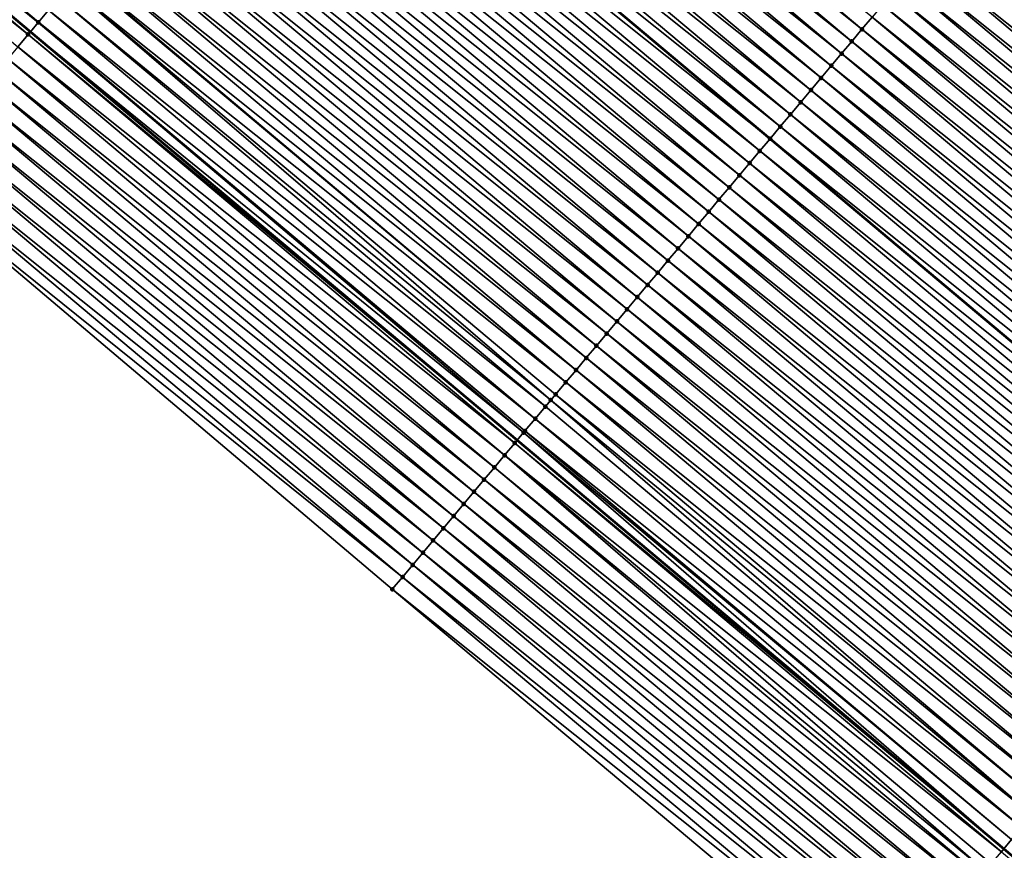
# Model space of a CAD drawing. Header units: feet. Extents: x 2007189 to 2022806, y 818621 to 837694.
# Tile 366 of 680: x 2015861 to 2015892, y 819848 to 819874. Entities that reach past the tile are written whole.
import ezdxf

# ---------------------------------------------------------------- set-up
doc = ezdxf.new("R2010")
doc.units = ezdxf.units.FT
doc.header["$MEASUREMENT"] = 0
for name, color, linetype, lineweight in [('EP_Travel Lane', 172, 'Continuous', 53), ('Road Shots', 141, 'Continuous', 100), ('Road X-Section', 40, 'Continuous', 13), ('STRIPING', 60, 'Continuous', 53)]:
    doc.layers.add(name, color=color, linetype=linetype, lineweight=lineweight)
doc.layers.add('I-77-MM17-21_SB-Surface-Border', color=7, linetype='Continuous')
doc.layers.add('I-77-MM17-21_SB-Surface-TIN', color=7, linetype='Continuous')

msp = doc.modelspace()

# ---------------------------------------------------------------- linework, layer by layer
at = {"layer": 'EP_Travel Lane'}
msp.add_polyline3d([(2015800.165099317, 819925.0043269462, 258.8524753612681), (2015815.482357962, 819912.1469753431, 259.1176857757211), (2015830.799563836, 819899.2896680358, 259.3884233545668), (2015846.116936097, 819886.4322210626, 259.6417567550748), (2015861.434210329, 819873.5748563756, 259.9053420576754), (2015876.75175892, 819860.7172613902, 260.1402323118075), (2015892.069391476, 819847.8595959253, 260.3663480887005), (2015907.386924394, 819835.0020140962, 260.602878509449), (2015922.704471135, 819822.1444206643, 260.8379663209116), (2015938.024497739, 819809.2861341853, 261.0694620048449), (2015953.344816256, 819796.4321475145, 261.3202908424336), (2015968.665317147, 819783.57800783, 261.5515924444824), (2015983.985707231, 819770.7239611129, 261.7947651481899), (2015999.306078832, 819757.8699299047, 262.0399094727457), (2016014.626060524, 819745.0162258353, 262.3268209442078), (2016029.946579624, 819732.1620708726, 262.5561737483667)], dxfattribs=at)
at = {"layer": 'I-77-MM17-21_SB-Surface-Border', "color": 3, "linetype": 'Continuous', "lineweight": -3}
msp.add_polyline3d([(2016029.865235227, 819732.0650542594, 262.5527761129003), (2016014.556799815, 819744.9336030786, 262.322982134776), (2015997.529194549, 819755.7494365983, 261.8989412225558), (2015982.966599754, 819769.508006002, 261.7257596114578), (2015966.527341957, 819781.0269436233, 261.4002659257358), (2015950.512199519, 819793.0521301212, 261.1147115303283), (2015934.53816178, 819805.1264654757, 260.8374607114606), (2015918.980778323, 819817.7036647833, 260.5992700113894), (2015903.779379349, 819830.7000656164, 260.3867325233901), (2015888.140646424, 819843.174462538, 260.1228080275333), (2015872.823051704, 819856.0320962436, 259.8927330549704), (2015857.55252333, 819868.9453029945, 259.6370129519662), (2015842.651357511, 819882.2992977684, 259.4203207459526), (2015827.433317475, 819895.2748608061, 259.1556216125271), (2015813.555729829, 819909.8493931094, 258.9968771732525), (2015798.68711123, 819923.2419134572, 258.76738464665)], dxfattribs=at)
at = {"layer": 'I-77-MM17-21_SB-Surface-TIN', "color": 128, "linetype": 'Continuous', "lineweight": -3}
for points in [[(2015861.679221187, 819873.8670375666, 259.9204889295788), (2015846.364789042, 819886.7276538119, 259.6499881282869), (2015846.116936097, 819886.4322210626, 259.6417567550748)], [(2015861.679221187, 819873.8670375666, 259.9204889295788), (2015861.681995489, 819873.8703460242, 259.9206623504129), (2015846.364789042, 819886.7276538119, 259.6499881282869)], [(2015861.681995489, 819873.8703460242, 259.9206623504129), (2015862.003343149, 819874.25340699, 259.9326156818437), (2015846.364789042, 819886.7276538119, 259.6499881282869)], [(2015887.605523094, 819873.652498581, 260.392494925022), (2015872.288046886, 819886.5100328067, 260.1500306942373), (2015871.966660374, 819886.1270044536, 260.1421405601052)], [(2015887.605523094, 819873.652498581, 260.392494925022), (2015887.926920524, 819874.0355177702, 260.3992434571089), (2015872.288046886, 819886.5100328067, 260.1500306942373)], [(2015861.360723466, 819873.4872215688, 259.9007990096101), (2015846.043429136, 819886.3446031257, 259.6393155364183), (2015845.722037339, 819885.9615792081, 259.6319780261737)], [(2015846.043429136, 819886.3446031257, 259.6393155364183), (2015861.434210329, 819873.5748563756, 259.9053420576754), (2015846.116936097, 819886.4322210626, 259.6417567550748)], [(2015861.360723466, 819873.4872215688, 259.9007990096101), (2015861.434210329, 819873.5748563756, 259.9053420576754), (2015846.043429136, 819886.3446031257, 259.6393155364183)], [(2015861.679221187, 819873.8670375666, 259.9204889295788), (2015846.116936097, 819886.4322210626, 259.6417567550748), (2015861.434210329, 819873.5748563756, 259.9053420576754)], [(2015861.039321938, 819873.1042058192, 259.8944791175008), (2015861.360723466, 819873.4872215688, 259.9007990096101), (2015845.722037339, 819885.9615792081, 259.6319780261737)], [(2015887.284127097, 819873.2694781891, 260.3855965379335), (2015871.966660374, 819886.1270044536, 260.1421405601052), (2015871.645276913, 819885.743973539, 260.133931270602)], [(2015887.284127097, 819873.2694781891, 260.3855965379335), (2015887.605523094, 819873.652498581, 260.392494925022), (2015871.966660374, 819886.1270044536, 260.1421405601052)], [(2015886.962744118, 819872.88644687, 260.3773367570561), (2015871.645276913, 819885.743973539, 260.133931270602), (2015871.323848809, 819885.360980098, 260.13039079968)], [(2015886.962744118, 819872.88644687, 260.3773367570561), (2015887.284127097, 819873.2694781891, 260.3855965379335), (2015871.645276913, 819885.743973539, 260.133931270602)], [(2015886.641349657, 819872.5034251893, 260.3702777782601), (2015871.323848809, 819885.360980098, 260.13039079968), (2015871.002429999, 819884.9779788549, 260.1258782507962)], [(2015886.641349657, 819872.5034251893, 260.3702777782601), (2015886.962744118, 819872.88644687, 260.3773367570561), (2015871.323848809, 819885.360980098, 260.13039079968)], [(2015886.319933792, 819872.1204214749, 260.365457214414), (2015871.002429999, 819884.9779788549, 260.1258782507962), (2015870.681026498, 819884.5949647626, 260.1197648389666)], [(2015886.319933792, 819872.1204214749, 260.365457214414), (2015886.641349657, 819872.5034251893, 260.3702777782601), (2015871.002429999, 819884.9779788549, 260.1258782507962)], [(2015885.998541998, 819871.7373975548, 260.3581192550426), (2015870.681026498, 819884.5949647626, 260.1197648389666), (2015870.359625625, 819884.2119484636, 260.1133764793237)], [(2015885.998541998, 819871.7373975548, 260.3581192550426), (2015886.319933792, 819872.1204214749, 260.365457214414), (2015870.681026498, 819884.5949647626, 260.1197648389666)], [(2015885.67715578, 819871.354368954, 260.3501981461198), (2015870.359625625, 819884.2119484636, 260.1133764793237), (2015870.038244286, 819883.828915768, 260.1049453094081)], [(2015885.67715578, 819871.354368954, 260.3501981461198), (2015885.998541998, 819871.7373975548, 260.3581192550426), (2015870.359625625, 819884.2119484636, 260.1133764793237)], [(2015885.355761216, 819870.9713473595, 260.3431499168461), (2015870.038244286, 819883.828915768, 260.1049453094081), (2015869.716846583, 819883.4458968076, 260.0982254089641)], [(2015885.355761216, 819870.9713473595, 260.3431499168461), (2015885.67715578, 819871.354368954, 260.3501981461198), (2015870.038244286, 819883.828915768, 260.1049453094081)], [(2015885.034386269, 819870.5883092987, 260.3340502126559), (2015869.716846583, 819883.4458968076, 260.0982254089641), (2015869.395451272, 819883.0628755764, 260.0912419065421)], [(2015885.034386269, 819870.5883092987, 260.3340502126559), (2015885.355761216, 819870.9713473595, 260.3431499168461), (2015869.716846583, 819883.4458968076, 260.0982254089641)], [(2015869.074059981, 819882.6798514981, 260.0838650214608), (2015884.713042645, 819870.2052446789, 260.3216609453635), (2015869.395451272, 819883.0628755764, 260.0912419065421)], [(2015885.034386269, 819870.5883092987, 260.3340502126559), (2015869.395451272, 819883.0628755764, 260.0912419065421), (2015884.713042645, 819870.2052446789, 260.3216609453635)], [(2015884.391649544, 819869.8222221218, 260.3144733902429), (2015869.074059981, 819882.6798514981, 260.0838650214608), (2015868.752631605, 819882.2968582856, 260.0803529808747)], [(2015884.391649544, 819869.8222221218, 260.3144733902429), (2015884.713042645, 819870.2052446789, 260.3216609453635), (2015869.074059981, 819882.6798514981, 260.0838650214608)], [(2015884.070219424, 819869.4392303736, 260.3111436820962), (2015868.752631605, 819882.2968582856, 260.0803529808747), (2015868.43122719, 819881.9138449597, 260.0743350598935)], [(2015884.070219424, 819869.4392303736, 260.3111436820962), (2015884.391649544, 819869.8222221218, 260.3144733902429), (2015868.752631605, 819882.2968582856, 260.0803529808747)], [(2015883.748813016, 819869.0562187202, 260.3053340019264), (2015868.43122719, 819881.9138449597, 260.0743350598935), (2015868.109843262, 819881.5308144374, 260.0661746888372)], [(2015883.748813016, 819869.0562187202, 260.3053340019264), (2015884.070219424, 819869.4392303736, 260.3111436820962), (2015868.43122719, 819881.9138449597, 260.0743350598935)], [(2015883.427421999, 819868.6731941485, 260.2979148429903), (2015868.109843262, 819881.5308144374, 260.0661746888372), (2015867.788468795, 819881.1477759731, 260.0570248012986)], [(2015883.427421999, 819868.6731941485, 260.2979148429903), (2015883.748813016, 819869.0562187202, 260.3053340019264), (2015868.109843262, 819881.5308144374, 260.0661746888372)], [(2015883.106023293, 819868.2901760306, 260.2912997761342), (2015867.788468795, 819881.1477759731, 260.0570248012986), (2015867.467066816, 819880.7647606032, 260.050752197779)], [(2015883.106023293, 819868.2901760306, 260.2912997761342), (2015883.427421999, 819868.6731941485, 260.2979148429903), (2015867.788468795, 819881.1477759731, 260.0570248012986)], [(2015882.784626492, 819867.9071563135, 260.2844854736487), (2015867.467066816, 819880.7647606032, 260.050752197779), (2015867.145659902, 819880.3817493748, 260.0449956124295)], [(2015882.784626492, 819867.9071563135, 260.2844854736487), (2015883.106023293, 819868.2901760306, 260.2912997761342), (2015867.467066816, 819880.7647606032, 260.050752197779)], [(2015882.463223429, 819867.524141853, 260.2783260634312), (2015867.145659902, 819880.3817493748, 260.0449956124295), (2015866.824280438, 819879.998715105, 260.0363683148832)], [(2015882.463223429, 819867.524141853, 260.2783260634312), (2015882.784626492, 819867.9071563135, 260.2844854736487), (2015867.145659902, 819880.3817493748, 260.0449956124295)], [(2015882.141841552, 819867.1411096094, 260.2699510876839), (2015866.824280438, 819879.998715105, 260.0363683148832), (2015866.502884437, 819879.6156947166, 260.0294704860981)], [(2015882.141841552, 819867.1411096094, 260.2699510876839), (2015882.463223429, 819867.524141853, 260.2783260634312), (2015866.824280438, 819879.998715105, 260.0363683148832)], [(2015881.820449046, 819866.758086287, 260.2626875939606), (2015866.502884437, 819879.6156947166, 260.0294704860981), (2015866.1814607, 819879.2326976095, 260.0254732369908)], [(2015881.820449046, 819866.758086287, 260.2626875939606), (2015882.141841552, 819867.1411096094, 260.2699510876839), (2015866.502884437, 819879.6156947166, 260.0294704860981)], [(2015881.499045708, 819866.375072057, 260.2565569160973), (2015866.1814607, 819879.2326976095, 260.0254732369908), (2015865.860059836, 819878.8496813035, 260.0190840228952)], [(2015881.499045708, 819866.375072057, 260.2565569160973), (2015881.820449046, 819866.758086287, 260.2626875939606), (2015866.1814607, 819879.2326976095, 260.0254732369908)], [(2015881.177636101, 819865.9920630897, 260.2510819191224), (2015865.860059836, 819878.8496813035, 260.0190840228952), (2015865.538665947, 819878.4666591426, 260.0119653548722)], [(2015881.177636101, 819865.9920630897, 260.2510819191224), (2015881.499045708, 819866.375072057, 260.2565569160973), (2015865.860059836, 819878.8496813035, 260.0190840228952)], [(2015907.422214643, 819866.1575256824, 260.7658964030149), (2015892.105079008, 819879.0147740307, 260.4878218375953), (2015891.783655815, 819878.631776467, 260.4837675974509)], [(2015880.856236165, 819865.6090460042, 260.2445954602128), (2015865.538665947, 819878.4666591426, 260.0119653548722), (2015865.21726399, 819878.0836437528, 260.0056903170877)], [(2015880.856236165, 819865.6090460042, 260.2445954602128), (2015881.177636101, 819865.9920630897, 260.2510819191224), (2015865.538665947, 819878.4666591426, 260.0119653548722)], [(2015907.100799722, 819865.7745211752, 260.7609772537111), (2015891.783655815, 819878.631776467, 260.4837675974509), (2015891.462207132, 819878.2488003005, 260.4823791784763)], [(2015907.100799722, 819865.7745211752, 260.7609772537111), (2015907.422214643, 819866.1575256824, 260.7658964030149), (2015891.783655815, 819878.631776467, 260.4837675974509)], [(2015906.641267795, 819865.227027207, 260.7587620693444), (2015891.462207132, 819878.2488003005, 260.4823791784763), (2015891.140807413, 819877.8657830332, 260.4758700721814)], [(2015906.641267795, 819865.227027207, 260.7587620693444), (2015906.779344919, 819865.3915501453, 260.7602290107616), (2015891.462207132, 819878.2488003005, 260.4823791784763)], [(2015906.779344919, 819865.3915501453, 260.7602290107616), (2015907.100799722, 819865.7745211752, 260.7609772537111), (2015891.462207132, 819878.2488003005, 260.4823791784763)], [(2015880.534834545, 819865.2260303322, 260.2382851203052), (2015865.21726399, 819878.0836437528, 260.0056903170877), (2015864.895855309, 819877.7006340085, 260.000118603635)], [(2015880.534834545, 819865.2260303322, 260.2382851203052), (2015880.856236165, 819865.6090460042, 260.2445954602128), (2015865.21726399, 819878.0836437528, 260.0056903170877)], [(2015906.457947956, 819865.0085305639, 260.7534317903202), (2015891.140807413, 819877.8657830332, 260.4758700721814), (2015890.819409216, 819877.4827644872, 260.469201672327)], [(2015906.457947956, 819865.0085305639, 260.7534317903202), (2015906.641267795, 819865.227027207, 260.7587620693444), (2015891.140807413, 819877.8657830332, 260.4758700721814)], [(2015880.213439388, 819864.8430092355, 260.2312989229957), (2015864.895855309, 819877.7006340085, 260.000118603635), (2015864.574462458, 819877.3176109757, 259.992891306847)], [(2015880.213439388, 819864.8430092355, 260.2312989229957), (2015880.534834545, 819865.2260303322, 260.2382851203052), (2015864.895855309, 819877.7006340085, 260.000118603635)], [(2015906.136569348, 819864.6254955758, 260.7447150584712), (2015890.819409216, 819877.4827644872, 260.469201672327), (2015890.498035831, 819877.0997251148, 260.4599385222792)], [(2015906.136569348, 819864.6254955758, 260.7447150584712), (2015906.457947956, 819865.0085305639, 260.7534317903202), (2015890.819409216, 819877.4827644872, 260.469201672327)], [(2015879.892045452, 819864.4599871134, 260.2241849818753), (2015864.574462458, 819877.3176109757, 259.992891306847), (2015864.253071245, 819876.9345865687, 259.9854928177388)], [(2015879.892045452, 819864.4599871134, 260.2241849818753), (2015880.213439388, 819864.8430092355, 260.2312989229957), (2015864.574462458, 819877.3176109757, 259.992891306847)], [(2015879.570643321, 819864.0769718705, 260.2179281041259), (2015864.253071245, 819876.9345865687, 259.9854928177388), (2015863.931683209, 819876.5515594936, 259.9777619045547)], [(2015879.570643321, 819864.0769718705, 260.2179281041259), (2015879.892045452, 819864.4599871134, 260.2241849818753), (2015864.253071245, 819876.9345865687, 259.9854928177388)], [(2015905.815197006, 819864.2424553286, 260.7353431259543), (2015890.498035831, 819877.0997251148, 260.4599385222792), (2015890.176632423, 819876.716710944, 260.4538152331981)], [(2015905.815197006, 819864.2424553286, 260.7353431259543), (2015906.136569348, 819864.6254955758, 260.7447150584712), (2015890.498035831, 819877.0997251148, 260.4599385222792)], [(2015879.249246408, 819863.6939522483, 260.2111256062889), (2015863.931683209, 819876.5515594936, 259.9777619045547), (2015863.610281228, 819876.1685441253, 259.9714895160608)], [(2015879.249246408, 819863.6939522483, 260.2111256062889), (2015879.570643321, 819864.0769718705, 260.2179281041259), (2015863.931683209, 819876.5515594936, 259.9777619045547)], [(2015905.493825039, 819863.8594147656, 260.7259318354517), (2015890.176632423, 819876.716710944, 260.4538152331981), (2015889.855218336, 819876.3337057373, 260.4488087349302)], [(2015905.493825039, 819863.8594147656, 260.7259318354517), (2015905.815197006, 819864.2424553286, 260.7353431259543), (2015890.176632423, 819876.716710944, 260.4538152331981)], [(2015905.172431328, 819863.476392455, 260.7187946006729), (2015889.855218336, 819876.3337057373, 260.4488087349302), (2015889.533831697, 819875.9506774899, 260.4409316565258)], [(2015905.172431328, 819863.476392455, 260.7187946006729), (2015905.493825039, 819863.8594147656, 260.7259318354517), (2015889.855218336, 819876.3337057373, 260.4488087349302)], [(2015878.927859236, 819863.310924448, 260.203304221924), (2015863.610281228, 819876.1685441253, 259.9714895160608), (2015863.288890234, 819875.7855195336, 259.9640679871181)], [(2015878.927859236, 819863.310924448, 260.203304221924), (2015879.249246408, 819863.6939522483, 260.2111256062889), (2015863.610281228, 819876.1685441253, 259.9714895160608)], [(2015904.851046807, 819863.0933624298, 260.7106962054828), (2015889.533831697, 819875.9506774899, 260.4409316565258), (2015889.21244864, 819875.5676462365, 260.4326800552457)], [(2015904.851046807, 819863.0933624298, 260.7106962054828), (2015905.172431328, 819863.476392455, 260.7187946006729), (2015889.533831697, 819875.9506774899, 260.4409316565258)], [(2015878.606465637, 819862.9279020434, 260.1961550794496), (2015863.288890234, 819875.7855195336, 259.9640679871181), (2015862.989813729, 819875.4291075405, 259.95813149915)], [(2015878.606465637, 819862.9279020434, 260.1961550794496), (2015878.927859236, 819863.310924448, 260.203304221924), (2015863.288890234, 819875.7855195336, 259.9640679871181)], [(2015878.285064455, 819862.5448860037, 260.1897989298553), (2015862.96748988, 819875.4025027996, 259.957625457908), (2015862.646101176, 819875.0194762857, 259.9499644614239)], [(2015878.285064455, 819862.5448860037, 260.1897989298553), (2015862.989813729, 819875.4291075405, 259.95813149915), (2015862.96748988, 819875.4025027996, 259.957625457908)], [(2015878.285064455, 819862.5448860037, 260.1897989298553), (2015878.606465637, 819862.9279020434, 260.1961550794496), (2015862.989813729, 819875.4291075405, 259.95813149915)], [(2015904.529669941, 819862.7103259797, 260.7017973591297), (2015889.21244864, 819875.5676462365, 260.4326800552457), (2015888.891058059, 819875.1846212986, 260.4252152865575)], [(2015904.529669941, 819862.7103259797, 260.7017973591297), (2015904.851046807, 819863.0933624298, 260.7106962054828), (2015889.21244864, 819875.5676462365, 260.4326800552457)], [(2015877.812336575, 819861.9815362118, 260.1806217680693), (2015862.646101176, 819875.0194762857, 259.9499644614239), (2015862.324720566, 819874.636442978, 259.9414570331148)], [(2015877.812336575, 819861.9815362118, 260.1806217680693), (2015877.963667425, 819862.16186648, 260.1830086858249), (2015862.646101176, 819875.0194762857, 259.9499644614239)], [(2015877.963667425, 819862.16186648, 260.1830086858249), (2015878.285064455, 819862.5448860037, 260.1897989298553), (2015862.646101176, 819875.0194762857, 259.9499644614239)], [(2015904.208299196, 819862.3272843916, 260.6922583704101), (2015888.891058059, 819875.1846212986, 260.4252152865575), (2015888.569679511, 819874.8015862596, 260.4164920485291)], [(2015904.208299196, 819862.3272843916, 260.6922583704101), (2015904.529669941, 819862.7103259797, 260.7017973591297), (2015888.891058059, 819875.1846212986, 260.4252152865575)], [(2015903.886930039, 819861.9442414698, 260.6825531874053), (2015888.569679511, 819874.8015862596, 260.4164920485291), (2015888.248297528, 819874.4185541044, 260.4081280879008)], [(2015903.886930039, 819861.9442414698, 260.6825531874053), (2015904.208299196, 819862.3272843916, 260.6922583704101), (2015888.569679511, 819874.8015862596, 260.4164920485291)], [(2015877.642279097, 819861.7788396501, 260.1753082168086), (2015862.324720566, 819874.636442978, 259.9414570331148), (2015862.003343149, 819874.25340699, 259.9326156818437)], [(2015877.642279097, 819861.7788396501, 260.1753082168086), (2015877.812336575, 819861.9815362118, 260.1806217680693), (2015862.324720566, 819874.636442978, 259.9414570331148)], [(2015903.565571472, 819861.5611896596, 260.6717406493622), (2015888.248297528, 819874.4185541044, 260.4081280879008), (2015887.926920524, 819874.0355177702, 260.3992434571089)], [(2015903.565571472, 819861.5611896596, 260.6717406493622), (2015903.886930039, 819861.9442414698, 260.6825531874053), (2015888.248297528, 819874.4185541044, 260.4081280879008)], [(2015877.320899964, 819861.3958051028, 260.166646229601), (2015862.003343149, 819874.25340699, 259.9326156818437), (2015861.681995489, 819873.8703460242, 259.9206623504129)], [(2015877.320899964, 819861.3958051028, 260.166646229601), (2015877.642279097, 819861.7788396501, 260.1753082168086), (2015862.003343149, 819874.25340699, 259.9326156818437)], [(2015876.955784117, 819860.9605962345, 260.1543912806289), (2015861.679221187, 819873.8670375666, 259.9204889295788), (2015861.434210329, 819873.5748563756, 259.9053420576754)], [(2015876.999526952, 819861.0127654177, 260.1573441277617), (2015861.681995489, 819873.8703460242, 259.9206623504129), (2015861.679221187, 819873.8670375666, 259.9204889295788)], [(2015876.955784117, 819860.9605962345, 260.1543912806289), (2015876.999526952, 819861.0127654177, 260.1573441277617), (2015861.679221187, 819873.8670375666, 259.9204889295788)], [(2015876.999526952, 819861.0127654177, 260.1573441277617), (2015877.320899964, 819861.3958051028, 260.166646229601), (2015861.681995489, 819873.8703460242, 259.9206623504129)], [(2015903.244193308, 819861.1781542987, 260.6629774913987), (2015887.926920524, 819874.0355177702, 260.3992434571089), (2015887.605523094, 819873.652498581, 260.392494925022)], [(2015903.244193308, 819861.1781542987, 260.6629774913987), (2015903.565571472, 819861.5611896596, 260.6717406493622), (2015887.926920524, 819874.0355177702, 260.3992434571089)], [(2015876.678277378, 819860.6296221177, 260.1351328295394), (2015861.360723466, 819873.4872215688, 259.9007990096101), (2015861.039321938, 819873.1042058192, 259.8944791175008)], [(2015861.360723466, 819873.4872215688, 259.9007990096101), (2015876.75175892, 819860.7172613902, 260.1402323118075), (2015861.434210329, 819873.5748563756, 259.9053420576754)], [(2015876.678277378, 819860.6296221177, 260.1351328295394), (2015876.75175892, 819860.7172613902, 260.1402323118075), (2015861.360723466, 819873.4872215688, 259.9007990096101)], [(2015876.955784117, 819860.9605962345, 260.1543912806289), (2015861.434210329, 819873.5748563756, 259.9053420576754), (2015876.75175892, 819860.7172613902, 260.1402323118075)], [(2015902.922814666, 819860.7951193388, 260.6542642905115), (2015887.605523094, 819873.652498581, 260.392494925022), (2015887.284127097, 819873.2694781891, 260.3855965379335)], [(2015902.922814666, 819860.7951193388, 260.6542642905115), (2015903.244193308, 819861.1781542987, 260.6629774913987), (2015887.605523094, 819873.652498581, 260.392494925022)], [(2015902.601452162, 819860.4120708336, 260.6438634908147), (2015887.284127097, 819873.2694781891, 260.3855965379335), (2015886.962744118, 819872.88644687, 260.3773367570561)], [(2015902.601452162, 819860.4120708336, 260.6438634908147), (2015902.922814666, 819860.7951193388, 260.6542642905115), (2015887.284127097, 819873.2694781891, 260.3855965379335)], [(2015876.356832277, 819860.2466429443, 260.1333697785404), (2015861.039321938, 819873.1042058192, 259.8944791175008), (2015860.718062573, 819872.7210707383, 259.8732919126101)], [(2015876.356832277, 819860.2466429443, 260.1333697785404), (2015876.678277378, 819860.6296221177, 260.1351328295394), (2015861.039321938, 819873.1042058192, 259.8944791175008)], [(2015902.280100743, 819860.0290130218, 260.6323032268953), (2015886.962744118, 819872.88644687, 260.3773367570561), (2015886.641349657, 819872.5034251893, 260.3702777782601)], [(2015902.280100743, 819860.0290130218, 260.6323032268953), (2015902.601452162, 819860.4120708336, 260.6438634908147), (2015886.962744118, 819872.88644687, 260.3773367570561)], [(2015876.035599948, 819859.8634851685, 260.1093549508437), (2015860.718062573, 819872.7210707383, 259.8732919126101), (2015860.396843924, 819872.3379014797, 259.8478465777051)], [(2015876.035599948, 819859.8634851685, 260.1093549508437), (2015876.356832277, 819860.2466429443, 260.1333697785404), (2015860.718062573, 819872.7210707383, 259.8732919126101)], [(2015875.714371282, 819859.4803243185, 260.0849571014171), (2015860.396843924, 819872.3379014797, 259.8478465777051), (2015860.07563481, 819871.954724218, 259.8214041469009)], [(2015875.714371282, 819859.4803243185, 260.0849571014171), (2015876.035599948, 819859.8634851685, 260.1093549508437), (2015860.396843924, 819872.3379014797, 259.8478465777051)], [(2015901.958718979, 819859.6459806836, 260.6239166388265), (2015886.641349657, 819872.5034251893, 260.3702777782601), (2015886.319933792, 819872.1204214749, 260.365457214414)], [(2015901.958718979, 819859.6459806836, 260.6239166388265), (2015902.280100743, 819860.0290130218, 260.6323032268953), (2015886.641349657, 819872.5034251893, 260.3702777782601)], [(2015875.393141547, 819859.097164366, 260.0606710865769), (2015860.07563481, 819871.954724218, 259.8214041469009), (2015859.754431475, 819871.5715421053, 259.7943573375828)], [(2015875.393141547, 819859.097164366, 260.0606710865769), (2015875.714371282, 819859.4803243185, 260.0849571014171), (2015860.07563481, 819871.954724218, 259.8214041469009)], [(2015901.637322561, 819859.2629606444, 260.6170624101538), (2015886.319933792, 819872.1204214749, 260.365457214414), (2015885.998541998, 819871.7373975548, 260.3581192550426)], [(2015901.637322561, 819859.2629606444, 260.6170624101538), (2015901.958718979, 819859.6459806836, 260.6239166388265), (2015886.319933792, 819872.1204214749, 260.365457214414)], [(2015901.315945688, 819858.8799242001, 260.6081642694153), (2015885.998541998, 819871.7373975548, 260.3581192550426), (2015885.67715578, 819871.354368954, 260.3501981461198)], [(2015901.315945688, 819858.8799242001, 260.6081642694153), (2015901.637322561, 819859.2629606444, 260.6170624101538), (2015885.998541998, 819871.7373975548, 260.3581192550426)], [(2015875.071902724, 819858.7140120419, 260.0373354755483), (2015859.754431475, 819871.5715421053, 259.7943573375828), (2015859.433217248, 819871.1883691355, 259.7684496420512)], [(2015875.071902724, 819858.7140120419, 260.0373354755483), (2015875.393141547, 819859.097164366, 260.0606710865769), (2015859.754431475, 819871.5715421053, 259.7943573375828)], [(2015900.99456233, 819858.4968931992, 260.5999443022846), (2015885.67715578, 819871.354368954, 260.3501981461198), (2015885.355761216, 819870.9713473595, 260.3431499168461)], [(2015900.99456233, 819858.4968931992, 260.5999443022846), (2015901.315945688, 819858.8799242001, 260.6081642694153), (2015885.67715578, 819871.354368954, 260.3501981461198)], [(2015874.750668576, 819858.3308557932, 260.013510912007), (2015859.433217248, 819871.1883691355, 259.7684496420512), (2015859.111974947, 819870.805219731, 259.7454778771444)], [(2015874.750668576, 819858.3308557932, 260.013510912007), (2015875.071902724, 819858.7140120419, 260.0373354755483), (2015859.433217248, 819871.1883691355, 259.7684496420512)], [(2015900.673210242, 819858.1138359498, 260.5884540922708), (2015885.355761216, 819870.9713473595, 260.3431499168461), (2015885.034386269, 819870.5883092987, 260.3340502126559)], [(2015900.673210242, 819858.1138359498, 260.5884540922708), (2015900.99456233, 819858.4968931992, 260.5999443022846), (2015885.355761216, 819870.9713473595, 260.3431499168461)], [(2015874.429415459, 819857.9477154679, 259.9916701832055), (2015859.111974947, 819870.805219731, 259.7454778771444), (2015858.790725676, 819870.4220761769, 259.7232350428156)], [(2015874.429415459, 819857.9477154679, 259.9916701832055), (2015874.750668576, 819858.3308557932, 260.013510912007), (2015859.111974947, 819870.805219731, 259.7454778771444)], [(2015874.108152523, 819857.5645833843, 259.9708563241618), (2015858.790725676, 819870.4220761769, 259.7232350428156), (2015858.469474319, 819870.0389343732, 259.7012102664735)], [(2015874.108152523, 819857.5645833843, 259.9708563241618), (2015874.429415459, 819857.9477154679, 259.9916701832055), (2015858.790725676, 819870.4220761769, 259.7232350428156)], [(2015900.351834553, 819857.7307985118, 260.5794321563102), (2015885.034386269, 819870.5883092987, 260.3340502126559), (2015884.713042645, 819870.2052446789, 260.3216609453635)], [(2015900.351834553, 819857.7307985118, 260.5794321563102), (2015900.673210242, 819858.1138359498, 260.5884540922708), (2015885.034386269, 819870.5883092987, 260.3340502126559)], [(2015884.391649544, 819869.8222221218, 260.3144733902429), (2015900.030475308, 819857.3477470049, 260.568676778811), (2015884.713042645, 819870.2052446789, 260.3216609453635)], [(2015900.351834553, 819857.7307985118, 260.5794321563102), (2015884.713042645, 819870.2052446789, 260.3216609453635), (2015900.030475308, 819857.3477470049, 260.568676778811)], [(2015873.786873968, 819857.1814644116, 259.9516758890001), (2015858.469474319, 819870.0389343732, 259.7012102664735), (2015858.148217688, 819869.6557969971, 259.6797371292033)], [(2015873.786873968, 819857.1814644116, 259.9516758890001), (2015874.108152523, 819857.5645833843, 259.9708563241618), (2015858.469474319, 819870.0389343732, 259.7012102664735)], [(2015899.709118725, 819856.9646937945, 260.5576703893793), (2015884.391649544, 819869.8222221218, 260.3144733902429), (2015884.070219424, 819869.4392303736, 260.3111436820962)], [(2015899.709118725, 819856.9646937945, 260.5576703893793), (2015900.030475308, 819857.3477470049, 260.568676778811), (2015884.391649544, 819869.8222221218, 260.3144733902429)], [(2015873.465599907, 819856.7983416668, 259.9320255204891), (2015858.148217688, 819869.6557969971, 259.6797371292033), (2015857.826972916, 819869.2726496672, 259.6570238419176)], [(2015873.465599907, 819856.7983416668, 259.9320255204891), (2015873.786873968, 819857.1814644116, 259.9516758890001), (2015858.148217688, 819869.6557969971, 259.6797371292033)], [(2015899.38770413, 819856.581689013, 260.5527170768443), (2015884.070219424, 819869.4392303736, 260.3111436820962), (2015883.748813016, 819869.0562187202, 260.3053340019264)], [(2015899.38770413, 819856.581689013, 260.5527170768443), (2015899.709118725, 819856.9646937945, 260.5576703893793), (2015884.070219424, 819869.4392303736, 260.3111436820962)], [(2015873.144310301, 819856.4152319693, 259.914000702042), (2015857.826972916, 819869.2726496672, 259.6570238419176), (2015857.55252333, 819868.9453029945, 259.6370129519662)], [(2015873.144310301, 819856.4152319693, 259.914000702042), (2015873.465599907, 819856.7983416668, 259.9320255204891), (2015857.826972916, 819869.2726496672, 259.6570238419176)], [(2015872.823051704, 819856.0320962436, 259.8927330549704), (2015873.144310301, 819856.4152319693, 259.914000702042), (2015857.55252333, 819868.9453029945, 259.6370129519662)], [(2015899.066322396, 819856.1986566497, 260.5443273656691), (2015883.748813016, 819869.0562187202, 260.3053340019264), (2015883.427421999, 819868.6731941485, 260.2979148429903)], [(2015899.066322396, 819856.1986566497, 260.5443273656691), (2015899.38770413, 819856.581689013, 260.5527170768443), (2015883.748813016, 819869.0562187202, 260.3053340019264)], [(2015898.744941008, 819855.815623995, 260.5359013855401), (2015883.427421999, 819868.6731941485, 260.2979148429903), (2015883.106023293, 819868.2901760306, 260.2912997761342)], [(2015898.744941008, 819855.815623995, 260.5359013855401), (2015899.066322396, 819856.1986566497, 260.5443273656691), (2015883.427421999, 819868.6731941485, 260.2979148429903)], [(2015898.423561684, 819855.4325896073, 260.5272594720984), (2015883.106023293, 819868.2901760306, 260.2912997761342), (2015882.784626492, 819867.9071563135, 260.2844854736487)], [(2015898.423561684, 819855.4325896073, 260.5272594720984), (2015898.744941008, 819855.815623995, 260.5359013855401), (2015883.106023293, 819868.2901760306, 260.2912997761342)], [(2015898.102178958, 819855.0495580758, 260.5189734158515), (2015882.784626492, 819867.9071563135, 260.2844854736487), (2015882.463223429, 819867.524141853, 260.2783260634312)], [(2015898.102178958, 819855.0495580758, 260.5189734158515), (2015898.423561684, 819855.4325896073, 260.5272594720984), (2015882.784626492, 819867.9071563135, 260.2844854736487)], [(2015897.780786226, 819854.6665349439, 260.5117338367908), (2015882.463223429, 819867.524141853, 260.2783260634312), (2015882.141841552, 819867.1411096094, 260.2699510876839)], [(2015897.780786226, 819854.6665349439, 260.5117338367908), (2015898.102178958, 819855.0495580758, 260.5189734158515), (2015882.463223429, 819867.524141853, 260.2783260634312)], [(2015897.45940363, 819854.2835033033, 260.5034341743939), (2015882.141841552, 819867.1411096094, 260.2699510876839), (2015881.820449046, 819866.758086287, 260.2626875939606)], [(2015897.45940363, 819854.2835033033, 260.5034341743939), (2015897.780786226, 819854.6665349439, 260.5117338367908), (2015882.141841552, 819867.1411096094, 260.2699510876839)], [(2015897.138019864, 819853.9004726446, 260.4952568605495), (2015881.820449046, 819866.758086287, 260.2626875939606), (2015881.499045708, 819866.375072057, 260.2565569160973)], [(2015897.138019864, 819853.9004726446, 260.4952568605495), (2015897.45940363, 819854.2835033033, 260.5034341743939), (2015881.820449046, 819866.758086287, 260.2626875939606)], [(2015896.81661879, 819853.5174565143, 260.4888896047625), (2015881.499045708, 819866.375072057, 260.2565569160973), (2015881.177636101, 819865.9920630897, 260.2510819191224)], [(2015896.81661879, 819853.5174565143, 260.4888896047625), (2015897.138019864, 819853.9004726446, 260.4952568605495), (2015881.499045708, 819866.375072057, 260.2565569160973)], [(2015896.495225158, 819853.1344341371, 260.481744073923), (2015881.177636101, 819865.9920630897, 260.2510819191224), (2015880.856236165, 819865.6090460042, 260.2445954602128)], [(2015896.495225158, 819853.1344341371, 260.481744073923), (2015896.81661879, 819853.5174565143, 260.4888896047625), (2015881.177636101, 819865.9920630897, 260.2510819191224)], [(2015896.173851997, 819852.7513945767, 260.4724577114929), (2015880.856236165, 819865.6090460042, 260.2445954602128), (2015880.534834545, 819865.2260303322, 260.2382851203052)], [(2015896.173851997, 819852.7513945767, 260.4724577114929), (2015896.495225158, 819853.1344341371, 260.481744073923), (2015880.856236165, 819865.6090460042, 260.2445954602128)], [(2015895.85245162, 819852.368377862, 260.4660176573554), (2015880.534834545, 819865.2260303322, 260.2382851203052), (2015880.213439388, 819864.8430092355, 260.2312989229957)], [(2015895.85245162, 819852.368377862, 260.4660176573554), (2015896.173851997, 819852.7513945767, 260.4724577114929), (2015880.534834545, 819865.2260303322, 260.2382851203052)], [(2015895.531064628, 819851.9853499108, 260.458177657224), (2015880.213439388, 819864.8430092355, 260.2312989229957), (2015879.892045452, 819864.4599871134, 260.2241849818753)], [(2015895.531064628, 819851.9853499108, 260.458177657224), (2015895.85245162, 819852.368377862, 260.4660176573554), (2015880.213439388, 819864.8430092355, 260.2312989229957)], [(2015895.209686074, 819851.6023148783, 260.4494553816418), (2015879.892045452, 819864.4599871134, 260.2241849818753), (2015879.570643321, 819864.0769718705, 260.2179281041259)], [(2015895.209686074, 819851.6023148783, 260.4494553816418), (2015895.531064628, 819851.9853499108, 260.458177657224), (2015879.892045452, 819864.4599871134, 260.2241849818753)], [(2015894.888307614, 819851.2192797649, 260.4407230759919), (2015879.570643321, 819864.0769718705, 260.2179281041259), (2015879.249246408, 819863.6939522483, 260.2111256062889)], [(2015894.888307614, 819851.2192797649, 260.4407230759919), (2015895.209686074, 819851.6023148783, 260.4494553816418), (2015879.570643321, 819864.0769718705, 260.2179281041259)], [(2015894.566913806, 819850.8362575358, 260.4335959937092), (2015879.249246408, 819863.6939522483, 260.2111256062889), (2015878.927859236, 819863.310924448, 260.203304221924)], [(2015894.566913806, 819850.8362575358, 260.4335959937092), (2015894.888307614, 819851.2192797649, 260.4407230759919), (2015879.249246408, 819863.6939522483, 260.2111256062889)], [(2015894.245521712, 819850.4532338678, 260.426289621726), (2015878.927859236, 819863.310924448, 260.203304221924), (2015878.606465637, 819862.9279020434, 260.1961550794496)], [(2015894.245521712, 819850.4532338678, 260.426289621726), (2015894.566913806, 819850.8362575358, 260.4335959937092), (2015878.927859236, 819863.310924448, 260.203304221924)], [(2015893.92412571, 819850.0702134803, 260.4193919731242), (2015878.606465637, 819862.9279020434, 260.1961550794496), (2015878.285064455, 819862.5448860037, 260.1897989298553)], [(2015893.92412571, 819850.0702134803, 260.4193919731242), (2015894.245521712, 819850.4532338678, 260.426289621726), (2015878.606465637, 819862.9279020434, 260.1961550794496)], [(2015893.602733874, 819849.6871895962, 260.4120587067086), (2015878.285064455, 819862.5448860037, 260.1897989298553), (2015877.963667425, 819862.16186648, 260.1830086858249)], [(2015893.602733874, 819849.6871895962, 260.4120587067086), (2015893.92412571, 819850.0702134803, 260.4193919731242), (2015878.285064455, 819862.5448860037, 260.1897989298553)], [(2015893.281345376, 819849.3041629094, 260.4043762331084), (2015877.963667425, 819862.16186648, 260.1830086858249), (2015877.812336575, 819861.9815362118, 260.1806217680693)], [(2015893.281345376, 819849.3041629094, 260.4043762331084), (2015893.602733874, 819849.6871895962, 260.4120587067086), (2015877.963667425, 819862.16186648, 260.1830086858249)], [(2015892.959966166, 819848.9211284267, 260.3957224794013), (2015877.642279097, 819861.7788396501, 260.1753082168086), (2015877.320899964, 819861.3958051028, 260.166646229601)], [(2015892.959966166, 819848.9211284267, 260.3957224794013), (2015877.812336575, 819861.9815362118, 260.1806217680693), (2015877.642279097, 819861.7788396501, 260.1753082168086)], [(2015892.959966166, 819848.9211284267, 260.3957224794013), (2015893.281345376, 819849.3041629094, 260.4043762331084), (2015877.812336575, 819861.9815362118, 260.1806217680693)], [(2015892.638594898, 819848.5380872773, 260.3862381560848), (2015877.320899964, 819861.3958051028, 260.166646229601), (2015876.999526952, 819861.0127654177, 260.1573441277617)], [(2015892.638594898, 819848.5380872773, 260.3862381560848), (2015892.959966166, 819848.9211284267, 260.3957224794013), (2015877.320899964, 819861.3958051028, 260.166646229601)], [(2015876.955784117, 819860.9605962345, 260.1543912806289), (2015876.75175892, 819860.7172613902, 260.1402323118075), (2015892.069391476, 819847.8595959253, 260.3663480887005)], [(2015892.31720445, 819848.1550622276, 260.3787596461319), (2015876.999526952, 819861.0127654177, 260.1573441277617), (2015876.955784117, 819860.9605962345, 260.1543912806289)], [(2015892.31720445, 819848.1550622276, 260.3787596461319), (2015876.955784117, 819860.9605962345, 260.1543912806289), (2015892.069391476, 819847.8595959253, 260.3663480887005)], [(2015892.31720445, 819848.1550622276, 260.3787596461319), (2015892.638594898, 819848.5380872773, 260.3862381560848), (2015876.999526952, 819861.0127654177, 260.1573441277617)], [(2015891.99589637, 819847.7719680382, 260.3626671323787), (2015876.678277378, 819860.6296221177, 260.1351328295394), (2015876.356832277, 819860.2466429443, 260.1333697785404)], [(2015876.678277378, 819860.6296221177, 260.1351328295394), (2015892.069391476, 819847.8595959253, 260.3663480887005), (2015876.75175892, 819860.7172613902, 260.1402323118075)], [(2015891.99589637, 819847.7719680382, 260.3626671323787), (2015892.069391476, 819847.8595959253, 260.3663480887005), (2015876.678277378, 819860.6296221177, 260.1351328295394)], [(2015891.486362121, 819847.1647335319, 260.3516136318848), (2015876.356832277, 819860.2466429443, 260.1333697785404), (2015876.035599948, 819859.8634851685, 260.1093549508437)], [(2015891.486362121, 819847.1647335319, 260.3516136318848), (2015891.67442752, 819847.3890087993, 260.3633879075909), (2015876.356832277, 819860.2466429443, 260.1333697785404)], [(2015891.67442752, 819847.3890087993, 260.3633879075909), (2015891.99589637, 819847.7719680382, 260.3626671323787), (2015876.356832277, 819860.2466429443, 260.1333697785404)], [(2015891.353192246, 819847.0058534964, 260.3396813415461), (2015876.035599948, 819859.8634851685, 260.1093549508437), (2015875.714371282, 819859.4803243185, 260.0849571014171)], [(2015891.353192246, 819847.0058534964, 260.3396813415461), (2015891.486362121, 819847.1647335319, 260.3516136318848), (2015876.035599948, 819859.8634851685, 260.1093549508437)], [(2015891.031991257, 819846.6226694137, 260.3123891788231), (2015875.714371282, 819859.4803243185, 260.0849571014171), (2015875.393141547, 819859.097164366, 260.0606710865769)], [(2015891.031991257, 819846.6226694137, 260.3123891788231), (2015891.353192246, 819847.0058534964, 260.3396813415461), (2015875.714371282, 819859.4803243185, 260.0849571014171)], [(2015890.710750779, 819846.2395184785, 260.2892268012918), (2015875.393141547, 819859.097164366, 260.0606710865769), (2015875.071902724, 819858.7140120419, 260.0373354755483)], [(2015890.710750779, 819846.2395184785, 260.2892268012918), (2015891.031991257, 819846.6226694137, 260.3123891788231), (2015875.393141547, 819859.097164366, 260.0606710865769)], [(2015890.389447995, 819845.8564198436, 260.2725804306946), (2015875.071902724, 819858.7140120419, 260.0373354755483), (2015874.750668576, 819858.3308557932, 260.013510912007)], [(2015890.389447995, 819845.8564198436, 260.2725804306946), (2015890.710750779, 819846.2395184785, 260.2892268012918), (2015875.071902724, 819858.7140120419, 260.0373354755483)], [(2015890.068196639, 819845.4732780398, 260.2505557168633), (2015874.750668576, 819858.3308557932, 260.013510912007), (2015874.429415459, 819857.9477154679, 259.9916701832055)], [(2015890.068196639, 819845.4732780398, 260.2505557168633), (2015890.389447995, 819845.8564198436, 260.2725804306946), (2015874.750668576, 819858.3308557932, 260.013510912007)], [(2015889.746936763, 819845.0901433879, 260.2294220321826), (2015874.429415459, 819857.9477154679, 259.9916701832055), (2015874.108152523, 819857.5645833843, 259.9708563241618)], [(2015889.746936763, 819845.0901433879, 260.2294220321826), (2015890.068196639, 819845.4732780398, 260.2505557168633), (2015874.429415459, 819857.9477154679, 259.9916701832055)], [(2015889.425685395, 819844.7070015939, 260.207398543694), (2015874.108152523, 819857.5645833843, 259.9708563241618), (2015873.786873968, 819857.1814644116, 259.9516758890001)], [(2015889.425685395, 819844.7070015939, 260.207398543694), (2015889.746936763, 819845.0901433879, 260.2294220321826), (2015874.108152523, 819857.5645833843, 259.9708563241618)], [(2015889.104424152, 819844.3238680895, 260.1864078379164), (2015873.786873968, 819857.1814644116, 259.9516758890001), (2015873.465599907, 819856.7983416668, 259.9320255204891)], [(2015889.104424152, 819844.3238680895, 260.1864078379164), (2015889.425685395, 819844.7070015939, 260.207398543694), (2015873.786873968, 819857.1814644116, 259.9516758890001)], [(2015888.783158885, 819843.9407379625, 260.1658379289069), (2015873.465599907, 819856.7983416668, 259.9320255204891), (2015873.144310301, 819856.4152319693, 259.914000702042)], [(2015888.783158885, 819843.9407379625, 260.1658379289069), (2015889.104424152, 819844.3238680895, 260.1864078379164), (2015873.465599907, 819856.7983416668, 259.9320255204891)], [(2015888.46190155, 819843.5576011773, 260.1444384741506), (2015873.144310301, 819856.4152319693, 259.914000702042), (2015872.823051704, 819856.0320962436, 259.8927330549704)], [(2015888.46190155, 819843.5576011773, 260.1444384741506), (2015888.783158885, 819843.9407379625, 260.1658379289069), (2015873.144310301, 819856.4152319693, 259.914000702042)], [(2015888.140646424, 819843.174462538, 260.1228080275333), (2015888.46190155, 819843.5576011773, 260.1444384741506), (2015872.823051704, 819856.0320962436, 259.8927330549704)], [(2015907.539085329, 819835.1834502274, 260.611288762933), (2015892.31720445, 819848.1550622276, 260.3787596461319), (2015892.069391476, 819847.8595959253, 260.3663480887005)], [(2015891.99589637, 819847.7719680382, 260.3626671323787), (2015907.386924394, 819835.0020140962, 260.602878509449), (2015892.069391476, 819847.8595959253, 260.3663480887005)], [(2015907.539085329, 819835.1834502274, 260.611288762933), (2015892.069391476, 819847.8595959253, 260.3663480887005), (2015907.386924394, 819835.0020140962, 260.602878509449)]]:
    msp.add_3dface(points, dxfattribs=at)
at = {"layer": 'Road Shots', "lineweight": 100}
for p in [(2015861.679221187, 819873.8670375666, 259.9204889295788), (2015861.681995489, 819873.8703460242, 259.9206623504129), (2015861.360723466, 819873.4872215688, 259.9007990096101), (2015887.605523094, 819873.652498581, 260.392494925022), (2015887.284127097, 819873.2694781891, 260.3855965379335), (2015886.962744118, 819872.88644687, 260.3773367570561), (2015886.641349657, 819872.5034251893, 260.3702777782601), (2015886.319933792, 819872.1204214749, 260.365457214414), (2015885.998541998, 819871.7373975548, 260.3581192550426), (2015885.67715578, 819871.354368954, 260.3501981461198), (2015885.355761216, 819870.9713473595, 260.3431499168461), (2015885.034386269, 819870.5883092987, 260.3340502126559), (2015884.713042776, 819870.2052448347, 260.3216609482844), (2015884.391649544, 819869.8222221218, 260.3144733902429), (2015884.070219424, 819869.4392303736, 260.3111436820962), (2015883.748813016, 819869.0562187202, 260.3053340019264), (2015883.427421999, 819868.6731941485, 260.2979148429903), (2015883.106023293, 819868.2901760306, 260.2912997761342), (2015882.784626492, 819867.9071563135, 260.2844854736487), (2015882.463223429, 819867.524141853, 260.2783260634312), (2015882.141841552, 819867.1411096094, 260.2699510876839), (2015881.820449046, 819866.758086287, 260.2626875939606), (2015881.499045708, 819866.375072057, 260.2565569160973), (2015881.177636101, 819865.9920630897, 260.2510819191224), (2015880.856236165, 819865.6090460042, 260.2445954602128), (2015880.534834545, 819865.2260303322, 260.2382851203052), (2015880.213439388, 819864.8430092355, 260.2312989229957), (2015879.892045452, 819864.4599871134, 260.2241849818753), (2015879.570643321, 819864.0769718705, 260.2179281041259), (2015879.249246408, 819863.6939522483, 260.2111256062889), (2015878.927859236, 819863.310924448, 260.203304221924), (2015878.606465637, 819862.9279020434, 260.1961550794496), (2015878.285064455, 819862.5448860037, 260.1897989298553), (2015877.963667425, 819862.16186648, 260.1830086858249), (2015877.642279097, 819861.7788396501, 260.1753082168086), (2015877.812336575, 819861.9815362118, 260.1806217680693), (2015877.320899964, 819861.3958051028, 260.166646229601), (2015876.955784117, 819860.9605962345, 260.1543912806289), (2015876.999526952, 819861.0127654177, 260.1573441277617), (2015876.678277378, 819860.6296221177, 260.1351328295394), (2015876.356832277, 819860.2466429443, 260.1333697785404), (2015876.035599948, 819859.8634851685, 260.1093549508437), (2015875.714371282, 819859.4803243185, 260.0849571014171), (2015875.393141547, 819859.097164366, 260.0606710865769), (2015875.071902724, 819858.7140120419, 260.0373354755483), (2015874.750668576, 819858.3308557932, 260.013510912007), (2015874.429415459, 819857.9477154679, 259.9916701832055), (2015874.108152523, 819857.5645833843, 259.9708563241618), (2015873.786873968, 819857.1814644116, 259.9516758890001), (2015873.465599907, 819856.7983416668, 259.9320255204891), (2015873.144310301, 819856.4152319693, 259.914000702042), (2015872.823051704, 819856.0320962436, 259.8927330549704)]:
    msp.add_point(p, dxfattribs=at)
at = {"layer": 'Road X-Section', "extrusion": (0.7658703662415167, -0.6428738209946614, 0.01248328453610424), "elevation": 1016816.52158268, "flags": 128}
msp.add_lwpolyline([(1924038.720970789, -12434.04885245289), (1924038.220970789, -12434.03114353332), (1924037.720970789, -12434.02330164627), (1924037.220970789, -12434.00605742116), (1924036.720970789, -12433.98309386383), (1924036.220970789, -12433.96245205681), (1924035.720970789, -12433.95173775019), (1924035.220970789, -12433.95039278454), (1924035.172748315, -12433.95031422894), (1924034.720970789, -12433.95179933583), (1924034.220970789, -12433.95138622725), (1924033.720970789, -12433.95407245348), (1924033.220970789, -12433.95993432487), (1924032.720970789, -12433.96929730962), (1924032.220970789, -12433.97547284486), (1924031.720970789, -12433.98208599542), (1924031.220970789, -12433.98836503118), (1924030.720970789, -12433.99353717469), (1924030.220970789, -12434.00141156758), (1924029.720970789, -12434.00901217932), (1924029.220970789, -12434.01618013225), (1924028.720970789, -12434.0231007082), (1924028.220970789, -12434.02877920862), (1924027.720970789, -12434.03666995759), (1924027.220970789, -12434.04487988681), (1924026.720970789, -12434.04842063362), (1924026.220970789, -12434.05293353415), (1924025.720970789, -12434.05904742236), (1924025.220970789, -12434.06543627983), (1924024.720970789, -12434.07386810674), (1924024.220970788, -12434.08058853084), (1924023.720970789, -12434.08757257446), (1924023.220970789, -12434.09495003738), (1924022.720970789, -12434.09846235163), (1924022.220970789, -12434.10448074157), (1924021.720970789, -12434.11264174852), (1924021.220970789, -12434.12179234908), (1924020.720970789, -12434.12806544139), (1924020.220970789, -12434.13382247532), (1924019.720970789, -12434.14245044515), (1924019.220970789, -12434.14934881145), (1924018.720970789, -12434.15334637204), (1924018.220970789, -12434.15973608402), (1924017.720970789, -12434.16685530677), (1924017.220970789, -12434.17313083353), (1924016.720970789, -12434.17870298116), (1924016.220970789, -12434.18593084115), (1924015.720970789, -12434.19332990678), (1924015.220970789, -12434.2010614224), (1924014.720970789, -12434.20733429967), (1924014.220970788, -12434.21475640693), (1924013.755700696, -12434.22069335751), (1924013.720970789, -12434.22119943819), (1924013.220970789, -12434.22886103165), (1924012.720970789, -12434.23736912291), (1924012.220970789, -12434.24621116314), (1924011.720970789, -12434.25816542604), (1924011.716653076, -12434.25833886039), (1924011.220970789, -12434.2780303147), (1924010.720970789, -12434.28435069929), (1924010.220970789, -12434.30553955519), (1924009.720970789, -12434.33098687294), (1924009.220970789, -12434.35743136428), (1924008.720970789, -12434.38448028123), (1924008.220970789, -12434.41038999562), (1924007.720970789, -12434.43336355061), (1924007.220970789, -12434.45560811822), (1924006.720970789, -12434.47763461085), (1924006.220970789, -12434.49910942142), (1924005.720970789, -12434.52182447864), (1924005.293795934, -12434.54183692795)], dxfattribs=at)
at = {"layer": 'Road X-Section', "extrusion": (0.7658703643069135, -0.6428738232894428, 0.01248328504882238), "elevation": 1016836.51580146, "flags": 128}
msp.add_lwpolyline([(1924038.724023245, -12434.02862677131), (1924038.224023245, -12434.01272158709), (1924037.724023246, -12434.00402651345), (1924037.224023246, -12433.98905828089), (1924036.724023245, -12433.97342072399), (1924036.224023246, -12433.95279327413), (1924035.724023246, -12433.94126964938), (1924035.251561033, -12433.94107774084), (1924035.224023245, -12433.94109618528), (1924034.724023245, -12433.94515074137), (1924034.224023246, -12433.94653926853), (1924033.724023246, -12433.95304888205), (1924033.224023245, -12433.95971780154), (1924032.724023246, -12433.96898167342), (1924032.224023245, -12433.97510543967), (1924031.724023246, -12433.98011232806), (1924031.224023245, -12433.98799002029), (1924030.724023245, -12433.99624226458), (1924030.224023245, -12434.00370761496), (1924029.724023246, -12434.01243153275), (1924029.224023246, -12434.02079614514), (1924028.724023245, -12434.02968146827), (1924028.224023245, -12434.03643052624), (1924027.724023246, -12434.04332945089), (1924027.224023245, -12434.05158987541), (1924026.724023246, -12434.05864940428), (1924026.224023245, -12434.06347034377), (1924025.724023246, -12434.07080887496), (1924025.224023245, -12434.07873060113), (1924024.724023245, -12434.08577937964), (1924024.224023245, -12434.09487979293), (1924023.724023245, -12434.10727002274), (1924023.224023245, -12434.11445814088), (1924022.724023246, -12434.11778810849), (1924022.224023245, -12434.12359824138), (1924021.724023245, -12434.13101797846), (1924021.224023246, -12434.1376335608), (1924020.724023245, -12434.14444839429), (1924020.224023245, -12434.15060828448), (1924019.724023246, -12434.15898391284), (1924019.224023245, -12434.16624797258), (1924018.724023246, -12434.17237912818), (1924018.224023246, -12434.17785455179), (1924017.724023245, -12434.18434151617), (1924017.224023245, -12434.1906523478), (1924016.724023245, -12434.19763908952), (1924016.224023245, -12434.204753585), (1924015.724023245, -12434.21101095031), (1924015.224023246, -12434.21781397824), (1924014.724023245, -12434.22563597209), (1924014.224023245, -12434.23278567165), (1924013.724023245, -12434.23914231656), (1924013.224023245, -12434.24593308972), (1924012.988608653, -12434.24832019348), (1924012.724023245, -12434.2536341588), (1924012.224023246, -12434.26229682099), (1924011.724023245, -12434.2715996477), (1924011.655941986, -12434.27455272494), (1924011.224023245, -12434.29381267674), (1924010.724023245, -12434.29557586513), (1924010.224023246, -12434.31959256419), (1924009.724023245, -12434.34399231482), (1924009.224023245, -12434.36828022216), (1924008.724023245, -12434.39161765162), (1924008.224023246, -12434.41544407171), (1924007.724023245, -12434.43728650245), (1924007.224023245, -12434.45810198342), (1924006.724023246, -12434.47728391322), (1924006.224023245, -12434.49693581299), (1924005.724023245, -12434.51496203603), (1924005.224023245, -12434.53623134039)], dxfattribs=at)
at = {"layer": 'Road X-Section', "extrusion": (0.7658703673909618, -0.6428738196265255, 0.01248328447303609), "elevation": 1016856.525021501, "flags": 128}
msp.add_lwpolyline([(1924038.719153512, -12434.01033329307), (1924038.219153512, -12433.99549029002), (1924037.719153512, -12433.98986675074), (1924037.219153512, -12433.97555493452), (1924036.719153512, -12433.95962942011), (1924036.219153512, -12433.93282578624), (1924035.719153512, -12433.91478706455), (1924035.308367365, -12433.91179339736), (1924035.219153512, -12433.91221458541), (1924034.719153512, -12433.91713411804), (1924034.219153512, -12433.9178824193), (1924034.004367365, -12433.91934947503), (1924033.719153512, -12433.92468016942), (1924033.219153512, -12433.93339758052), (1924032.719153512, -12433.94277024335), (1924032.219153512, -12433.95218226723), (1924031.719153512, -12433.95932005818), (1924031.219153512, -12433.96741908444), (1924030.719153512, -12433.97631862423), (1924030.219153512, -12433.98585835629), (1924029.719153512, -12433.99556429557), (1924029.219153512, -12434.00637767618), (1924028.719153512, -12434.01514151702), (1924028.219153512, -12434.02385539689), (1924027.719153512, -12434.03425700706), (1924027.219153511, -12434.04581817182), (1924026.719153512, -12434.05420541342), (1924026.219153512, -12434.06106017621), (1924025.719153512, -12434.06995901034), (1924025.219153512, -12434.07817961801), (1924024.719153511, -12434.0896707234), (1924024.219153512, -12434.0986933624), (1924023.719153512, -12434.10944957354), (1924023.219153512, -12434.12045682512), (1924022.719153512, -12434.12541052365), (1924022.219153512, -12434.13380088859), (1924021.719153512, -12434.14222752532), (1924021.219153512, -12434.15087011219), (1924020.719153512, -12434.15915681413), (1924020.219153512, -12434.16639695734), (1924019.719153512, -12434.17469726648), (1924019.219153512, -12434.18287521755), (1924018.719153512, -12434.18924296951), (1924018.219153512, -12434.19638905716), (1924017.719153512, -12434.20567614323), (1924017.219153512, -12434.21211669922), (1924016.719153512, -12434.21995731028), (1924016.219153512, -12434.22868026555), (1924015.719153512, -12434.23741325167), (1924015.219153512, -12434.24454088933), (1924014.719153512, -12434.25184783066), (1924014.219153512, -12434.25874601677), (1924013.719153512, -12434.26607985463), (1924013.219153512, -12434.27376292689), (1924012.719153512, -12434.28241735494), (1924012.219153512, -12434.29190241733), (1924011.719153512, -12434.29938151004), (1924011.219153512, -12434.31547527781), (1924010.719153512, -12434.31475444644), (1924010.426462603, -12434.32652963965), (1924010.219153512, -12434.33846285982), (1924009.719153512, -12434.3657571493), (1924009.219153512, -12434.38892133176), (1924008.719153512, -12434.40556899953), (1924008.219153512, -12434.42759542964), (1924007.719153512, -12434.44873076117), (1924007.219153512, -12434.47075596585), (1924006.719153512, -12434.49174830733), (1924006.219153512, -12434.51231981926), (1924005.719153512, -12434.53372094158), (1924005.219153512, -12434.55535307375)], dxfattribs=at)
at = {"layer": 'STRIPING'}
msp.add_polyline3d([(2015808.12655468, 819934.4921661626, 259.0159494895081), (2015823.4437235, 819921.6348899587, 259.2905596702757), (2015838.760903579, 819908.7776043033, 259.563990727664), (2015854.078221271, 819895.9202031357, 259.8230309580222), (2015869.395451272, 819883.0628755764, 260.0912419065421), (2015884.713042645, 819870.2052446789, 260.3216609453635), (2015900.030475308, 819857.3477470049, 260.568676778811), (2015915.347943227, 819844.4902197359, 260.8120065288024), (2015930.665518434, 819831.6326024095, 261.0441156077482), (2015945.983468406, 819818.7760638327, 261.2723764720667), (2015961.303736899, 819805.9221198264, 261.5286058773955), (2015976.624096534, 819793.0680993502, 261.7750721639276), (2015991.944395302, 819780.2141299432, 262.0280571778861), (2016007.264733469, 819767.3601274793, 262.2768238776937), (2016022.584994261, 819754.506189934, 262.5338767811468), (2016037.905512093, 819741.6520367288, 262.7633989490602)], dxfattribs=at)

doc.saveas('drawing.dxf')
